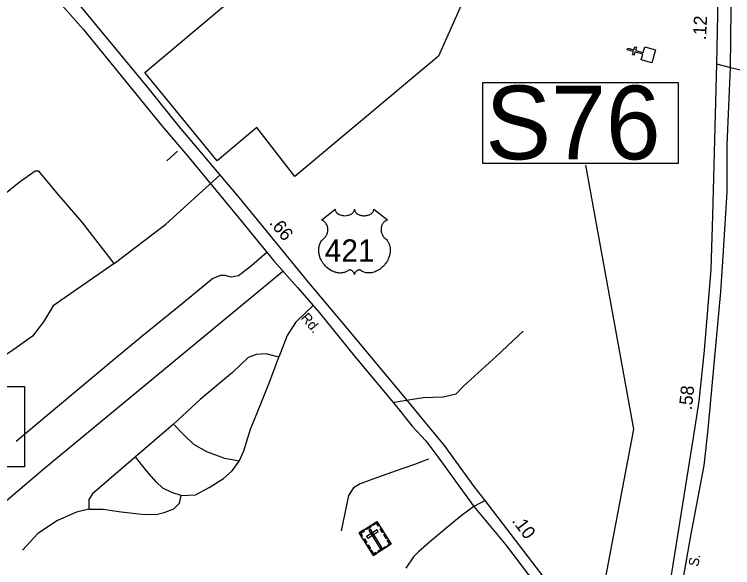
# Model space of a CAD drawing. Extents: x 2290055 to 2389491, y 66597 to 237875.
# Drawn here: x 2331800 to 2335214, y 144519 to 147147 of the extents above; entities that cross this region are included whole.
import ezdxf

# ---------------------------------------------------------------- set-up
doc = ezdxf.new("R2010")
doc.units = 0
for name, color, linetype in [('Exist Boundary Political City Limit New', 7, 'Continuous'), ('Exist Cultural Cemetery CELL', 7, 'Continuous'), ('Exist Cultural Church CELL', 7, 'Continuous'), ('Exist Road Non-System Type 51', 7, 'Continuous'), ('Exist Road Primary NC Divided Attributed', 7, 'Continuous'), ('Exist Road Primary NC Label', 7, 'Continuous'), ('Exist Road Primary NC Service Mileage Hundredths English Label', 7, 'Continuous'), ('Exist Road Primary NC UnDivided 4 Lane Attributed', 7, 'Continuous'), ('Exist Road Primary US Divided Attributed', 7, 'Continuous'), ('Exist Road Primary US Label', 7, 'Continuous'), ('Exist Road Primary US Mileage Hundredths English Label', 7, 'Continuous'), ('Exist Road Primary US Shield CELL', 7, 'Continuous'), ('Exist Road Primary US Shield Number Label', 7, 'Continuous'), ('Exist Road Primary US Structure Ovrhead Sign Number Label', 7, 'Continuous'), ('Exist Road Secondary Structure Standard Bridge Number Label', 7, 'Continuous'), ('Exist Road Secondary Type 51 Attributed', 7, 'Continuous'), ('Map Preparation Boundary City Limit Buffer Line', 7, 'Continuous')]:
    doc.layers.add(name, color=color, linetype=linetype)

msp = doc.modelspace()

# ---------------------------------------------------------------- linework, layer by layer
at = {"layer": 'Exist Boundary Political City Limit New'}
msp.add_lwpolyline([(2333793.2, 147745.8), (2333848.5, 147445.6), (2334009.5, 147384.4), (2333817, 146948.7), (2333133.2, 146376.2), (2332952.8, 146609.9), (2332764.2, 146452), (2332419.5, 146871.1), (2333480.2, 147762.7), (2333793.2, 147745.8)], dxfattribs=at)
at = {"layer": 'Exist Cultural Cemetery CELL'}
for points in [[(2333439.3, 144684.8), (2333523.7, 144737.5), (2333591.2, 144629.6), (2333506.8, 144576.8)], [(2333470.7, 144704.4), (2333492.7, 144718.1), (2333495.7, 144713.3), (2333473.7, 144699.6)], [(2333535.2, 144719.2), (2333530.4, 144716.2), (2333521.9, 144729.8), (2333504.7, 144719.1), (2333501.8, 144723.8), (2333523.8, 144737.5)], [(2333549.8, 144685.2), (2333538.3, 144703.5), (2333543.1, 144706.5), (2333554.6, 144688.2)], [(2333450.8, 144666.4), (2333455.6, 144669.4), (2333447.1, 144683.1), (2333464.3, 144693.8), (2333461.3, 144698.5), (2333439.3, 144684.8)], [(2333474.7, 144666.7), (2333479.6, 144658.8), (2333529.5, 144690), (2333524.6, 144697.9)], [(2333493.3, 144701.2), (2333485.4, 144696.3), (2333539.1, 144610.3), (2333547.1, 144615.3)], [(2333567.2, 144657.2), (2333555.8, 144675.6), (2333560.6, 144678.6), (2333572.1, 144660.2)], [(2333470.4, 144635), (2333459, 144653.3), (2333463.8, 144656.3), (2333475.3, 144638)], [(2333577.2, 144620.8), (2333574.1, 144625.7), (2333583.5, 144631.5), (2333572.7, 144648.6), (2333577.5, 144651.6), (2333591.2, 144629.6)], [(2333488.3, 144606.5), (2333476.8, 144624.8), (2333481.6, 144627.8), (2333493.1, 144609.5)], [(2333528.1, 144596.9), (2333564.1, 144619.4), (2333567.1, 144614.6), (2333531.2, 144592.1)], [(2333520.8, 144585.6), (2333517.8, 144590.5), (2333508.5, 144584.6), (2333497.7, 144601.8), (2333493, 144598.8), (2333506.8, 144576.8)]]:
    msp.add_lwpolyline(points, close=True, dxfattribs=at)
at = {"layer": 'Exist Cultural Church CELL'}
msp.add_lwpolyline([(2334779.5, 146930.5), (2334787, 146957.9), (2334750.3, 146968.1), (2334746.1, 146952.7), (2334738.4, 146954.8), (2334742.6, 146970.2), (2334713.7, 146978.2), (2334715.8, 146986), (2334744.8, 146977.9), (2334749, 146993.4), (2334756.7, 146991.2), (2334752.5, 146975.8), (2334789.2, 146965.6), (2334796.9, 146993.4), (2334848.2, 146979.2), (2334830.8, 146916.3)], close=True, dxfattribs=at)
at = {"layer": 'Exist Road Non-System Type 51'}
for p, q in [((2332574.8, 146497.2), (2332524.5, 146451.8)), ((2333000.9, 146016.2), (2332928.5, 145954.7)), ((2333220.3, 145763.6), (2333144.6, 145690.8)), ((2333682.9, 145315.2), (2333605.5, 145302.5)), ((2332555.8, 145200.3), (2332375.8, 145044.8)), ((2333769, 145033.4), (2333701.6, 145009.1))]:
    msp.add_line(p, q, dxfattribs=at)
for points in [[(2332274.6, 145963.1), (2332122.5, 146160), (2332001.8, 146298.8), (2331957, 146352.5), (2331916.8, 146401.7), (2331898.9, 146401.7), (2331822.9, 146348), (2331451.7, 146048.2), (2331353.3, 145958.7), (2331317.5, 145922.9), (2331295.1, 145887.1), (2331277.2, 145837.8), (2331286.2, 145797.6), (2331286.2, 145748.3), (2331268.3, 145708.1), (2331245.9, 145676.7), (2331183.3, 145623), (2331062.6, 145520.1), (2330977.6, 145457.5)], [(2332274.6, 145963.1), (2332520.5, 146151.1), (2332778.5, 146384.9)], [(2332274.6, 145963.1), (2331983.9, 145761.8), (2331939.1, 145685.7), (2331885.5, 145618.6), (2331787.1, 145547), (2331711.1, 145497.7), (2331670.8, 145479.8), (2331608.2, 145497.7)], [(2332928.5, 145954.7), (2332906.7, 145936.2), (2332866, 145904.7), (2332830.4, 145899.4), (2332801.9, 145906.2), (2332779.9, 145907.3), (2332742.8, 145891.7), (2332597.2, 145772), (2332405.4, 145616.4), (2332265.9, 145501), (2332013.9, 145290.8), (2331808.7, 145118.6)], [(2331509.8, 144634), (2331652.9, 144745.9), (2331943.6, 144992), (2332426.6, 145390.3), (2333077, 145927.6)], [(2333144.6, 145690.8), (2333137, 145683.4), (2333097.4, 145621.8), (2333057.5, 145518.1)], [(2334219, 145642.2), (2334091.8, 145522.9), (2333935.3, 145380.9), (2333898.7, 145343.3), (2333839.2, 145328.8), (2333743.2, 145325), (2333682.9, 145315.2)], [(2333057.5, 145518.1), (2332996.8, 145533.8), (2332949, 145531.9), (2332911.5, 145516.3), (2332836.2, 145445.4), (2332683.4, 145317.3), (2332555.8, 145200.3)], [(2332868.9, 145024.6), (2332891, 145073.4), (2332923, 145176.7), (2332972.1, 145296.5), (2333012.3, 145400.2), (2333057.5, 145518.1)], [(2332868.9, 145024.6), (2332800.5, 145037.7), (2332715.2, 145068.4), (2332653.8, 145104.1), (2332606, 145150.1), (2332555.8, 145200.3)], [(2332375.8, 145044.8), (2332250.1, 144938.1), (2332170.8, 144868.7), (2332153.8, 144842.1), (2332153.6, 144796.1)], [(2332593.1, 144861.4), (2332548.6, 144875.8), (2332505.8, 144896), (2332474.7, 144927), (2332428.6, 144979), (2332375.8, 145044.8)], [(2332593.1, 144861.4), (2332661.3, 144864.1), (2332725.9, 144898.8), (2332794.1, 144941.6), (2332834.6, 144979), (2332868.9, 145024.6)], [(2333701.6, 145009.1), (2333615.1, 144978), (2333486.6, 144932.8), (2333443.3, 144917), (2333412.2, 144897.7), (2333387.7, 144861), (2333354.3, 144693.6)], [(2332153.6, 144796.1), (2332221.5, 144796.9), (2332308.3, 144784.2), (2332420.8, 144770.6), (2332480.8, 144773), (2332512.3, 144780.1), (2332557.9, 144798), (2332584.7, 144825.3), (2332593.1, 144861.4)], [(2332153.6, 144796.1), (2332096.1, 144781.7), (2332005.7, 144742.4), (2331912, 144680.6), (2331839.3, 144601.6)]]:
    msp.add_lwpolyline(points, dxfattribs=at)
at = {"layer": 'Exist Road Primary NC Divided Attributed'}
for points in [[(2335138.2, 146912.5), (2335119.5, 146191.4), (2335110.1, 145937), (2335078.9, 145550), (2335054, 145309.6), (2335027.4, 145136.4), (2334913.3, 144424.5), (2334880.1, 144260.7), (2334833.3, 144022.9), (2334802, 143885.7)], [(2334842.2, 143855.7), (2334951, 144301.4), (2335016.5, 144669.8), (2335078.9, 145003.8), (2335097.7, 145177), (2335136.7, 145589), (2335158.5, 145829.4), (2335171, 146022.9), (2335188.2, 146303.8), (2335188.2, 146527), (2335203.8, 146895.3)]]:
    msp.add_lwpolyline(points, dxfattribs=at)
at = {"layer": 'Exist Road Primary NC UnDivided 4 Lane Attributed'}
for points in [[(2335167.6, 148193.3), (2335153.2, 147836.2), (2335150.1, 147536.3), (2335138.2, 146912.5)], [(2335203.8, 146895.3), (2335208.4, 147311.7), (2335215.3, 147538.8)]]:
    msp.add_lwpolyline(points, dxfattribs=at)
at = {"layer": 'Exist Road Primary US Divided Attributed'}
for points in [[(2334037.9, 144838.4), (2333985.1, 144904.6), (2333845.2, 145099.3), (2333769.1, 145190.1), (2333665.7, 145316.3), (2333381.9, 145656.9), (2333204.1, 145867.3), (2332870.7, 146276.1), (2332583.5, 146614.8), (2332436.5, 146797.8), (2332089.5, 147218.6), (2331829.9, 147517.4)], [(2331791.3, 147456.9), (2332127.1, 147076.7), (2332328.8, 146830.3), (2332503.2, 146616.5), (2332622.8, 146474.6), (2332863.9, 146183.8), (2333033.1, 145976.8), (2333146, 145850.2), (2333250.2, 145728.8), (2333416.8, 145522.6), (2333611, 145292.4), (2333691, 145190.1), (2333756.3, 145121.3), (2333818.2, 145039.3), (2333983.8, 144809.5)], [(2333983.8, 144809.5), (2334134.6, 144629.1), (2334244.2, 144484.3), (2334323.6, 144381.3)], [(2334363.6, 144413.7), (2334037.9, 144838.4)]]:
    msp.add_lwpolyline(points, dxfattribs=at)
at = {"layer": 'Exist Road Primary US Shield CELL'}
msp.add_lwpolyline([(2333324.8, 146221.3), (2333325, 146218.7), (2333325.6, 146215.5), (2333326.1, 146213.9), (2333327.6, 146210.8), (2333330, 146207.1), (2333333.4, 146203.5), (2333337.3, 146200.3), (2333339.8, 146198.7), (2333344.2, 146196.3), (2333349.2, 146194.2), (2333354.8, 146192.6), (2333360.4, 146191.5), (2333366.6, 146190.8), (2333372.7, 146190.7), (2333379.3, 146191.2), (2333386.6, 146192.6), (2333390, 146193.4), (2333393.8, 146194.7), (2333397.2, 146196.2), (2333401.1, 146198.2), (2333404.2, 146200.2), (2333406.6, 146202), (2333410, 146205.2), (2333412.7, 146208.6), (2333413.8, 146210.5), (2333414.8, 146212.3), (2333416.2, 146216.2), (2333416.6, 146217.9), (2333416.8, 146221.5), (2333417.1, 146218.5), (2333417.4, 146216.6), (2333417.8, 146214.8), (2333418.6, 146212.9), (2333420, 146210.1), (2333421.5, 146207.8), (2333424.4, 146204.5), (2333426.1, 146202.8), (2333427.8, 146201.5), (2333432.1, 146198.5), (2333437.3, 146195.9), (2333439.8, 146194.8), (2333442.3, 146193.9), (2333445.6, 146192.9), (2333449, 146192.1), (2333452.3, 146191.5), (2333455.7, 146191), (2333459.2, 146190.7), (2333462.1, 146190.7), (2333465.6, 146190.7), (2333468.8, 146190.9), (2333472.1, 146191.3), (2333475.8, 146191.9), (2333478.7, 146192.5), (2333482.6, 146193.6), (2333486, 146194.8), (2333489.1, 146196.1), (2333493.1, 146198.2), (2333496.3, 146200.2), (2333498.7, 146202.1), (2333501.5, 146204.7), (2333504.2, 146207.8), (2333505.7, 146210), (2333506.8, 146212.4), (2333507.8, 146214.8), (2333508.5, 146217.4), (2333508.8, 146219.6), (2333508.8, 146221.5), (2333573.1, 146170.3), (2333571.6, 146169.7), (2333568.1, 146168), (2333565.4, 146166.4), (2333560.9, 146163.3), (2333559, 146161.6), (2333557.1, 146159.8), (2333555.4, 146157.9), (2333553.9, 146156.1), (2333552, 146153.5), (2333550.3, 146150.9), (2333548.7, 146148.1), (2333547.5, 146145.6), (2333545.5, 146140.4), (2333544.6, 146137.2), (2333544, 146134.4), (2333543.2, 146128.7), (2333543, 146125.9), (2333543, 146123.2), (2333543.2, 146120.4), (2333543.4, 146117.6), (2333543.9, 146114.8), (2333544.4, 146112.3), (2333545.2, 146109.2), (2333546.3, 146105.6), (2333547.7, 146102.2), (2333550.7, 146096.6), (2333554.4, 146090.9), (2333557.1, 146087.7), (2333559.8, 146085), (2333563.8, 146081.6), (2333565.9, 146079.7), (2333568.4, 146077.3), (2333572.4, 146072.6), (2333574, 146070.4), (2333575.7, 146067.9), (2333577.2, 146065.4), (2333578.7, 146062.6), (2333579.9, 146060.2), (2333582.2, 146054.7), (2333583.8, 146049.4), (2333584.6, 146046.6), (2333585.8, 146040.3), (2333586.3, 146037.1), (2333586.8, 146031), (2333586.8, 146023.5), (2333586.2, 146016.5), (2333584.9, 146008.2), (2333583.8, 146003.3), (2333582.1, 145997.5), (2333580.5, 145992.6), (2333577.5, 145985.2), (2333574.9, 145979.9), (2333571.5, 145973.7), (2333569.2, 145969.9), (2333566.5, 145965.9), (2333563.1, 145961.3), (2333559.2, 145956.3), (2333554.4, 145951.1), (2333550.6, 145947.3), (2333545.6, 145942.8), (2333542.6, 145940.3), (2333538.2, 145937), (2333532.3, 145933.1), (2333526.5, 145929.7), (2333521.5, 145927.1), (2333517.1, 145925.2), (2333511.4, 145923.1), (2333501.9, 145920.5), (2333498.4, 145919.7), (2333494.3, 145919.1), (2333490.5, 145918.8), (2333486.8, 145918.5), (2333481.8, 145918.5), (2333476.8, 145918.9), (2333472.1, 145919.6), (2333467.2, 145920.6), (2333462.1, 145922.1), (2333457.4, 145924), (2333452.7, 145926.3), (2333444.7, 145931.3), (2333442.4, 145932.5), (2333441.1, 145932.8), (2333438.1, 145933), (2333435.2, 145932.4), (2333432.2, 145931.2), (2333430.4, 145930.3), (2333428.1, 145928.7), (2333426.2, 145927.3), (2333424, 145925.2), (2333422.5, 145923.4), (2333421.4, 145922.1), (2333419.1, 145918.5), (2333418.3, 145916.9), (2333417.5, 145914.7), (2333416.8, 145911.5), (2333415.7, 145915.5), (2333414.6, 145918.2), (2333413.2, 145920.5), (2333411.8, 145922.5), (2333409.5, 145925.1), (2333407.5, 145927), (2333405.1, 145929), (2333402.5, 145930.5), (2333400.4, 145931.6), (2333398.5, 145932.3), (2333396.2, 145932.9), (2333394.3, 145933), (2333392.8, 145933), (2333390.6, 145932.5), (2333387.7, 145930.4), (2333385, 145928.5), (2333382, 145926.7), (2333378.4, 145924.8), (2333375.8, 145923.5), (2333372.7, 145922.3), (2333369, 145921.1), (2333365.1, 145920.1), (2333361, 145919.3), (2333357.4, 145918.7), (2333353.6, 145918.4), (2333350.1, 145918.3), (2333346.5, 145918.3), (2333343.2, 145918.6), (2333339.2, 145918.9), (2333334.4, 145919.6), (2333330.4, 145920.5), (2333326.1, 145921.7), (2333321.7, 145923), (2333317.1, 145924.8), (2333311.2, 145927.4), (2333307.2, 145929.5), (2333300.7, 145933.2), (2333293.2, 145938.4), (2333287.5, 145943), (2333283.4, 145946.7), (2333277.3, 145952.9), (2333273.7, 145957), (2333268, 145964.3), (2333264.4, 145969.6), (2333262.1, 145973.5), (2333258.7, 145979.7), (2333256.8, 145983.6), (2333254.4, 145989.3), (2333252.5, 145994.5), (2333250.9, 145999.4), (2333250, 146002.6), (2333248.8, 146008.1), (2333248.1, 146012), (2333247.3, 146017.4), (2333246.9, 146023), (2333246.9, 146028.2), (2333247, 146032.6), (2333247.5, 146037.6), (2333248.3, 146043), (2333249.4, 146047.6), (2333250.3, 146050.9), (2333251.7, 146054.9), (2333253.5, 146059.4), (2333255.6, 146063.6), (2333257.6, 146067.2), (2333260.2, 146071), (2333262.7, 146074.2), (2333266, 146077.8), (2333269.4, 146081), (2333272.5, 146083.6), (2333276.2, 146087.2), (2333278.2, 146089.4), (2333280.5, 146092.5), (2333282.4, 146095.3), (2333283.8, 146097.9), (2333285.8, 146101.7), (2333287, 146104.5), (2333288.5, 146108.8), (2333289.2, 146111.8), (2333290, 146115.7), (2333290.5, 146119.4), (2333290.6, 146124), (2333290.5, 146127.8), (2333290, 146132.3), (2333289.2, 146136.5), (2333288.2, 146140.3), (2333286.6, 146144.5), (2333285.1, 146147.6), (2333282.7, 146151.8), (2333279.9, 146155.8), (2333277.1, 146158.9), (2333274.3, 146161.8), (2333271.5, 146163.9), (2333268.9, 146165.8), (2333265.7, 146167.8), (2333262.5, 146169.3), (2333260.5, 146170.1)], close=True, dxfattribs=at)
at = {"layer": 'Exist Road Primary US Structure Ovrhead Sign Number Label'}
msp.add_lwpolyline([(2334026.6, 146822.8), (2334955.6, 146822.8), (2334955.6, 146438.6), (2334026.6, 146438.6)], close=True, dxfattribs=at)
msp.add_lwpolyline([(2334567.7, 144241.5), (2334745.4, 145177.2), (2334517.2, 146430.2)], dxfattribs=at)
at = {"layer": 'Exist Road Secondary Structure Standard Bridge Number Label'}
msp.add_lwpolyline([(2331203.8, 145379.3), (2331847.9, 145379.3), (2331847.9, 144997), (2331203.8, 144997)], close=True, dxfattribs=at)
at = {"layer": 'Exist Road Secondary Type 51 Attributed'}
for points in [[(2335138.2, 146912.5), (2335203.8, 146895.3)], [(2335203.8, 146895.3), (2335272.5, 146878.1), (2335378.6, 146839.1), (2335461.3, 146801.7), (2335517.5, 146770.4), (2335581.5, 146715.8), (2335620.5, 146667.4), (2335695.4, 146486.4)], [(2333983.8, 144809.5), (2333923.5, 144765.7), (2333860, 144712.2), (2333773.4, 144640.3), (2333720.5, 144594.2), (2333696.8, 144570.5), (2333661.3, 144517)], [(2334037.9, 144838.4), (2333983.8, 144809.5)]]:
    msp.add_lwpolyline(points, dxfattribs=at)
at = {"layer": 'Map Preparation Boundary City Limit Buffer Line'}
msp.add_lwpolyline([(2333793.2, 147745.8), (2333848.5, 147445.6), (2334009.5, 147384.4), (2333817, 146948.7), (2333133.2, 146376.2), (2332952.8, 146609.9), (2332764.2, 146452), (2332419.5, 146871.1), (2333480.2, 147762.7), (2333793.2, 147745.8)], dxfattribs=at)

# ---------------------------------------------------------------- texts
at = {"layer": 'Exist Road Primary NC Label'}
msp.add_text('S.', height=47.5, rotation=78.88, dxfattribs=at).set_placement((2335050.3, 144520.9))
at = {"layer": 'Exist Road Primary NC Service Mileage Hundredths English Label'}
for s, rotation, p in [('.12', 87.0195, (2335087.5, 147023.2)), ('.58', 84.0685, (2335020.2, 145265.2))]:
    msp.add_text(s, height=62.5, rotation=rotation, dxfattribs=at).set_placement(p)
at = {"layer": 'Exist Road Primary US Label'}
msp.add_text('Rd.', height=47.5, rotation=310.0738, dxfattribs=at).set_placement((2333159.4, 145704.4))
at = {"layer": 'Exist Road Primary US Mileage Hundredths English Label'}
for s, rotation, p in [('.66', 309.1948, (2333009, 146155.7)), ('.10', 307.1253, (2334162.4, 144740.7))]:
    msp.add_text(s, height=62.5, rotation=rotation, dxfattribs=at).set_placement(p)
at = {"layer": 'Exist Road Primary US Shield Number Label'}
msp.add_text('421', height=106.25, dxfattribs=at).set_placement((2333275.4, 145971.7))
at = {"layer": 'Exist Road Primary US Structure Ovrhead Sign Number Label'}
msp.add_text('S76', height=350, dxfattribs=at).set_placement((2334039.2, 146458.4))

doc.saveas('drawing.dxf')
